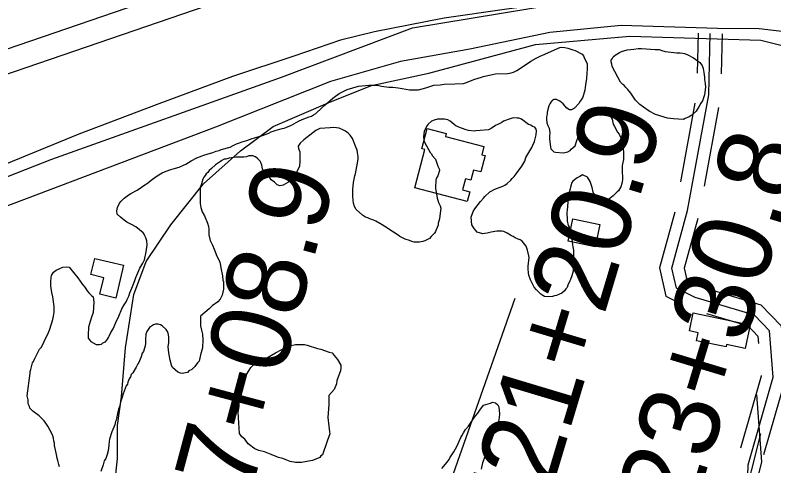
# Model space of a CAD drawing. Extents: x 3187622 to 3225504, y 800805 to 826213.
# Drawn here: x 3222155 to 3223105, y 811427 to 811991 of the extents above; entities that cross this region are included whole.
import ezdxf

# ---------------------------------------------------------------- set-up
doc = ezdxf.new("R2010")
doc.units = 0
for name, color, linetype in [('V-BLDG-OTLN', 7, 'Continuous'), ('V-DTCH-CNTR', 7, 'Continuous'), ('V-LEVE-TOET', 7, 'Continuous'), ('V-ROAD-CNTR', 7, 'Continuous'), ('V-SITE-VEGE', 7, 'Continuous'), ('V-SURV-IDEN', 7, 'Continuous'), ('V-SURV-LINE', 7, 'Continuous'), ('V-TOPO-SHOR', 7, 'Continuous')]:
    doc.layers.add(name, color=color, linetype=linetype)

msp = doc.modelspace()

# ---------------------------------------------------------------- linework, layer by layer
at = {"layer": 'V-BLDG-OTLN'}
for points in [[(3222741.69, 811827.04), (3222739.02, 811816.75), (3222743.13, 811815.68), (3222737.81, 811795.09), (3222728.73, 811797.43), (3222725.44, 811784.71), (3222718.46, 811786.52), (3222714.9, 811772.71), (3222723.98, 811770.36), (3222720.81, 811758.1), (3222655.18, 811775.07), (3222667.6, 811823.12), (3222664.04, 811824.04), (3222670.58, 811849.35), (3222694.42, 811843.19), (3222693.46, 811839.51)], [(3222886.89, 811729.49), (3222881, 811701.41), (3222847.31, 811708.47), (3222853.2, 811736.56)], [(3222254.47, 811686.98), (3222290.5, 811678.44), (3222280.72, 811637.24), (3222260.78, 811641.97), (3222265.71, 811662.74), (3222249.63, 811666.56)], [(3223074.95, 811603.85), (3223068.86, 811574.28), (3223045.49, 811579.09), (3223044.87, 811576.11), (3223007.92, 811583.72), (3223010, 811593.82), (3222998.88, 811596.11), (3223003.51, 811618.58)]]:
    msp.add_lwpolyline(points, close=True, dxfattribs=at)
at = {"layer": 'V-DTCH-CNTR'}
msp.add_lwpolyline([(3221739.35, 806186.5), (3221824.96, 806519.64), (3221980.27, 807136.12), (3222146.02, 807765.55), (3222299.02, 808351.53), (3222472.49, 809012.1), (3222614.87, 809593.35), (3222761.49, 810154.24), (3222878.37, 810596.64), (3222995.93, 811047.26), (3223089.83, 811432.17), (3223083.27, 811516.62)], dxfattribs=at)
at = {"layer": 'V-LEVE-TOET'}
msp.add_lwpolyline([(3223122.19, 812036.57), (3223098.28, 812043.7), (3223082.66, 812045.21), (3223065.94, 812039.33), (3223052.06, 812036.68), (3223019.43, 812027.77), (3222974.36, 812021.25), (3222917.69, 812016.29), (3222841.08, 812008.44), (3222767.35, 811998.59), (3222691.78, 811987.73), (3222604.53, 811970.53), (3222562.01, 811960.01), (3222503.82, 811940.26), (3222426.73, 811914.44), (3222331.28, 811879.37), (3222234.68, 811842.27), (3222134.42, 811801.44), (3222063.89, 811774.34), (3221998.38, 811748.14), (3221929.01, 811722.07), (3221836.7, 811691.39), (3221750.43, 811661.45), (3221607.6, 811615.47)], dxfattribs=at)
at = {"layer": 'V-ROAD-CNTR'}
for points in [[(3223226.59, 811949.84), (3223171.8, 811964.4), (3223086.08, 811974.14), (3223034.1, 811974.73), (3222913.5, 811978.39), (3222824.29, 811969.68), (3222723.93, 811948.88), (3222637.22, 811933.32), (3222549.44, 811908.34), (3222405.56, 811851.17), (3222106.26, 811738.26), (3221952.59, 811680), (3221778.52, 811617.09), (3221630.67, 811562.3), (3221417.06, 811493.72), (3221184.64, 811411.6), (3220974.5, 811341.51), (3220744.73, 811256.36), (3220507.82, 811169.66), (3220390.18, 811119.59), (3220218.96, 811046.89), (3220036.24, 810966.81), (3219781.92, 810860.89), (3219471.97, 810727.2)], [(3222713.24, 809964.95), (3222777.21, 810195.56), (3222862.22, 810513.89), (3222933.19, 810801.37), (3223025.95, 811137.37), (3223078.09, 811328.65), (3223070.76, 811374.79), (3223072.64, 811428.41), (3223103.98, 811538.09), (3223099.27, 811596.11), (3223080.45, 811615.67), (3223005.98, 811638.02), (3222982.63, 811649.69), (3222977.09, 811674.88), (3222996.66, 811746.83), (3223023.08, 811891.67), (3223025.09, 811968.32)], [(3223010.1, 811968.71), (3223008.79, 811918.73)], [(3223040.09, 811967.93), (3223038.78, 811917.94)], [(3223005.94, 811881.25), (3222987.99, 811782.88)], [(3223035.45, 811875.87), (3223017.5, 811777.49)], [(3222980.59, 811744.89), (3222961.65, 811675.25), (3222969.52, 811639.48), (3222981.06, 811633.71)], [(3223009.54, 811737.01), (3222992.53, 811674.5), (3222995.74, 811659.91), (3222994.47, 811660.54)], [(3223029.1, 811646.75), (3223088.53, 811628.9), (3223113.79, 811602.66), (3223115.41, 811582.63)], [(3223020.47, 811618.01), (3223072.37, 811602.43), (3223084.75, 811589.56), (3223085.51, 811580.2)], [(3223088.75, 811540.34), (3223088.81, 811539.59), (3223063.03, 811449.4)], [(3223118.65, 811542.76), (3223119.15, 811536.59), (3223091.88, 811441.16)]]:
    msp.add_lwpolyline(points, dxfattribs=at)
at = {"layer": 'V-SITE-VEGE'}
for points in [[(3222326.64, 811785.95), (3222332.56, 811790.09), (3222338.82, 811793.88), (3222343.69, 811796.29), (3222349.6, 811798.34), (3222352.73, 811799.03), (3222360.02, 811801.08), (3222365.59, 811803.83), (3222368.37, 811804.85), (3222375.33, 811808.99), (3222382.29, 811812.77), (3222385.77, 811814.15), (3222388.9, 811815.52), (3222390.98, 811816.2), (3222395.15, 811817.22), (3222402.45, 811819.62), (3222406.27, 811820.99), (3222410.09, 811822.02), (3222412.88, 811823.04), (3222424, 811826.12), (3222427.82, 811828.18), (3222432, 811830.24), (3222434.43, 811831.28), (3222438.95, 811832.99), (3222444.86, 811834.7), (3222451.46, 811837.09), (3222454.59, 811837.78), (3222464.32, 811840.86), (3222467.8, 811842.23), (3222472.32, 811843.6), (3222475.45, 811845.32), (3222480.31, 811847.03), (3222489, 811849.42), (3222491.78, 811849.76), (3222493.87, 811850.79), (3222500.82, 811853.88), (3222506.73, 811856.97), (3222510.21, 811859.04), (3222516.13, 811861.79), (3222522.73, 811864.19), (3222525.86, 811864.87), (3222528.3, 811866.59), (3222531.08, 811868.32), (3222538.75, 811875.57), (3222542.93, 811879.02), (3222552.34, 811887.31), (3222554.08, 811888.69), (3222560.35, 811893.17), (3222570.44, 811898.33), (3222584.68, 811902.43), (3222597.53, 811903.76), (3222608.29, 811903.71), (3222613.49, 811902.65), (3222622.51, 811901.22), (3222627.71, 811901.19), (3222634.3, 811900.47), (3222639.16, 811899.75), (3222648.52, 811897.98), (3222659.97, 811897.93), (3222669.01, 811900.31), (3222679.09, 811903.73), (3222687.07, 811904.39), (3222691.94, 811905.07), (3222705.12, 811905.35), (3222716.23, 811906), (3222718.67, 811906.68), (3222730.49, 811911.48), (3222738.83, 811913.88), (3222740.91, 811914.56), (3222746.47, 811915.92), (3222756.2, 811917.96), (3222771.82, 811918.58), (3222775.99, 811919.26), (3222778.77, 811919.94), (3222782.94, 811922), (3222786.42, 811924.07), (3222800.35, 811933.73), (3222806.96, 811937.51), (3222812.18, 811940.27), (3222817.74, 811942.67), (3222829.91, 811948.17), (3222836.87, 811950.91), (3222838.95, 811951.25), (3222843.11, 811950.88), (3222846.58, 811950.17), (3222852.82, 811948.06), (3222855.94, 811947.35), (3222864.59, 811942.8)], [(3222864.59, 811942.8), (3222866.32, 811940.36), (3222867.35, 811938.62), (3222870.79, 811930.63), (3222871.12, 811928.2), (3222871.1, 811923.34), (3222870.39, 811919.18), (3222870.01, 811912.24), (3222868.93, 811904.26), (3222867.86, 811897.67), (3222865.39, 811888.66), (3222863.64, 811885.54), (3222862.24, 811883.81), (3222860.49, 811880.7), (3222855.26, 811875.17), (3222851.44, 811873.1), (3222848.66, 811873.12), (3222845.54, 811874.87), (3222840.71, 811880.44), (3222836.91, 811883.93), (3222832.75, 811886.03), (3222829.28, 811886.05), (3222827.54, 811885.01), (3222825.45, 811882.59), (3222824.05, 811880.52), (3222823, 811877.75), (3222820.88, 811870.12), (3222820.87, 811867.69), (3222820.16, 811864.22), (3222820.14, 811861.1), (3222820.47, 811856.59), (3222821.84, 811853.11), (3222823.56, 811849.98), (3222824.23, 811844.08), (3222823.87, 811839.91), (3222823.85, 811836.44), (3222824.85, 811826.37), (3222825.53, 811823.94), (3222829.33, 811820.45), (3222831.41, 811819.75), (3222840.78, 811819.01), (3222846.68, 811820.37), (3222849.47, 811822.1), (3222850.86, 811823.82), (3222853.3, 811825.55), (3222855.74, 811827.97), (3222857.85, 811834.55), (3222859.26, 811838.02), (3222860.33, 811843.91), (3222862.8, 811853.27), (3222866.3, 811860.54), (3222873.27, 811866.76), (3222875.36, 811869.18), (3222878.85, 811871.24), (3222879.54, 811871.94), (3222884.06, 811873.65), (3222886.49, 811873.29), (3222889.96, 811872.58), (3222892.03, 811871.53), (3222898.26, 811867.34), (3222901.02, 811863.51), (3222902.05, 811861.07), (3222902.74, 811858.99), (3222903.41, 811855.17), (3222904.79, 811853.08), (3222908.92, 811845.08), (3222910.99, 811842.29), (3222913.39, 811837.08), (3222914.77, 811833.6), (3222915.45, 811830.47), (3222915.43, 811827), (3222916.44, 811820.4), (3222916.4, 811810.68), (3222914.63, 811803.41), (3222914.59, 811794.73), (3222915.26, 811789.18), (3222915.24, 811785.36), (3222914.53, 811780.85), (3222913.12, 811776.34), (3222910.32, 811771.5), (3222908.58, 811770.11), (3222906.49, 811768.04), (3222903.35, 811765.28), (3222899.17, 811761.83), (3222894.99, 811759.07), (3222892.91, 811759.08), (3222890.83, 811759.44), (3222885.64, 811762.93), (3222879.41, 811767.82), (3222878.38, 811769.91), (3222877.02, 811775.81), (3222874.62, 811783.11), (3222871.18, 811788.68), (3222864.94, 811791.48), (3222861.81, 811789.42), (3222858.33, 811787.7), (3222853.11, 811783.56), (3222851.71, 811781.83), (3222850.31, 811777.67), (3222849.59, 811773.85), (3222848.18, 811768.31)], [(3222778.16, 811863.03), (3222773.29, 811861.31), (3222766.34, 811858.57), (3222764.25, 811857.19), (3222760.08, 811855.13), (3222756.25, 811853.41), (3222750.68, 811849.62), (3222747.21, 811847.9), (3222737.14, 811846.9), (3222731.58, 811846.58), (3222729.5, 811846.24), (3222722.56, 811846.97), (3222719.44, 811848.02), (3222713.55, 811849.79), (3222710.08, 811851.19), (3222706.62, 811852.94), (3222704.55, 811854.69), (3222699.36, 811858.53), (3222696.59, 811860.27), (3222694.51, 811860.98), (3222692.43, 811861.33), (3222687.57, 811861.36), (3222683.41, 811861.03), (3222679.24, 811860.01), (3222676.11, 811858.63), (3222671.92, 811854.83), (3222670.53, 811853.1), (3222668.43, 811849.64), (3222666.68, 811845.84), (3222665.95, 811839.59), (3222666.63, 811834.73), (3222667.65, 811831.6), (3222674.19, 811819.43), (3222675.92, 811817.68), (3222676.95, 811815.94), (3222681.1, 811811.07), (3222682.12, 811807.59), (3222684.18, 811802.37), (3222685.55, 811799.24), (3222685.89, 811797.16), (3222684.12, 811790.23), (3222682.03, 811786.77), (3222681.33, 811785.03), (3222681.67, 811784.69), (3222681.31, 811781.91), (3222680.95, 811778.44), (3222680.93, 811774.62), (3222681.27, 811772.19), (3222681.95, 811769.41), (3222682.62, 811765.24), (3222682.96, 811762.47), (3222683.98, 811759.69), (3222684.67, 811756.91), (3222686.73, 811752.73), (3222687.75, 811749.6), (3222687.03, 811743.36), (3222685.96, 811736.42), (3222685.25, 811733.31), (3222684.55, 811730.88), (3222684.19, 811728.45), (3222682.08, 811722.56), (3222681.03, 811720.48), (3222679.63, 811718.41), (3222675.79, 811714.26), (3222673.36, 811711.84), (3222667.79, 811709.09), (3222665.35, 811708.06), (3222661.19, 811707.39), (3222654.25, 811707.42), (3222651.47, 811708.12), (3222648.7, 811709.18), (3222643.16, 811710.94), (3222639.7, 811712.69), (3222636.58, 811714.44), (3222634.5, 811715.83), (3222628.27, 811719.68), (3222625.16, 811721.78), (3222623.43, 811723.17), (3222614.44, 811729.11), (3222606.47, 811733.32), (3222602.66, 811735.07), (3222599.54, 811736.12), (3222596.43, 811737.53), (3222593.31, 811738.58), (3222589.5, 811741.03), (3222581.55, 811748.01), (3222579.83, 811751.83), (3222578.46, 811756), (3222577.79, 811759.48), (3222577.46, 811765.38), (3222577.5, 811773.36), (3222578.23, 811782.03), (3222580.01, 811790.35), (3222580.71, 811792.78), (3222581.77, 811797.28), (3222583.91, 811808.73), (3222584.27, 811811.51), (3222584.28, 811814.63), (3222583.61, 811819.49), (3222582.93, 811822.27), (3222581.9, 811825.4)], [(3222848.18, 811768.31), (3222847.48, 811765.19), (3222846.76, 811761.37), (3222846.74, 811756.86), (3222846, 811747.49), (3222845.64, 811744.72), (3222845.63, 811741.94), (3222845.96, 811737.43), (3222845.94, 811733.96), (3222847.31, 811728.05), (3222848.33, 811725.97), (3222851.74, 811711.38), (3222852.07, 811707.56), (3222852.75, 811704.08), (3222853.08, 811701.31), (3222853.76, 811697.14), (3222853.72, 811689.5), (3222853.01, 811686.04), (3222852.65, 811682.91), (3222852.64, 811680.48), (3222853.32, 811677.01), (3222853.29, 811671.11), (3222851.88, 811665.22), (3222850.12, 811660.36), (3222849.07, 811658.63), (3222846.62, 811653.44), (3222845.91, 811650.32), (3222844.17, 811648.59), (3222842.42, 811646.17), (3222839.28, 811643.41), (3222836.15, 811642.04), (3222832.67, 811640.32), (3222830.25, 811639.98), (3222827.46, 811639.3), (3222821.91, 811638.63), (3222817.4, 811639.34), (3222815.32, 811640.4), (3222812.9, 811642.14), (3222809.45, 811645.63), (3222807.37, 811647.37), (3222804.61, 811650.85), (3222800.14, 811660.25), (3222798.08, 811665.81), (3222797.4, 811668.94), (3222797.08, 811673.8), (3222797.1, 811677.27), (3222798.19, 811688.02), (3222797.85, 811690.1), (3222796.15, 811697.4), (3222794.78, 811702.26), (3222789.6, 811708.53), (3222787.18, 811709.94), (3222784.41, 811710.99), (3222780.6, 811712.74), (3222778.18, 811714.14), (3222776.1, 811715.19), (3222770.91, 811718.34), (3222766.75, 811720.44), (3222764.67, 811720.8), (3222757.73, 811721.17), (3222750.78, 811719.82), (3222745.57, 811718.45), (3222742.45, 811718.12), (3222740.36, 811717.78), (3222733.43, 811719.9), (3222731.71, 811721.64), (3222729.29, 811724.43), (3222726.53, 811728.95), (3222725.88, 811738.32), (3222728.34, 811745.6), (3222730.1, 811749.06), (3222737.42, 811758.06), (3222741.26, 811762.2), (3222743, 811764.28), (3222748.93, 811770.15), (3222755.19, 811773.59), (3222765.28, 811777.36), (3222767.71, 811778.39), (3222770.85, 811780.81), (3222775.38, 811784.95), (3222777.12, 811787.03), (3222779.56, 811789.44), (3222783.4, 811794.29), (3222788.99, 811802.24), (3222791.79, 811806.74), (3222792.84, 811808.82), (3222794.25, 811813.32), (3222801.59, 811825.78), (3222802.99, 811828.56), (3222805.1, 811833.41), (3222807.22, 811841.72), (3222807.59, 811846.58), (3222807.25, 811848.66), (3222805.52, 811851.1), (3222802.4, 811852.15), (3222800.33, 811853.56), (3222797.56, 811854.61), (3222788.91, 811861.24), (3222785.45, 811862.3), (3222783.36, 811862.66), (3222778.16, 811863.03)], [(3222581.9, 811825.4), (3222577.1, 811836.87), (3222574.34, 811841.05), (3222571.57, 811843.84), (3222568.46, 811846.28), (3222565.69, 811847.33), (3222560.5, 811849.79), (3222557.03, 811850.5), (3222552.87, 811850.87), (3222549.39, 811850.19), (3222536.2, 811849.55), (3222531.33, 811847.15), (3222527.5, 811844.04), (3222516.01, 811835.42), (3222511.82, 811831.27), (3222509.03, 811827.46), (3222509.71, 811824.69), (3222511.08, 811820.17), (3222511.41, 811817.04), (3222511.05, 811814.27), (3222511.39, 811811.14), (3222511.38, 811809.06), (3222510.65, 811802.12), (3222505.04, 811790.69), (3222505.05, 811791.39), (3222502.95, 811788.28), (3222498.07, 811784.13), (3222495.98, 811782.06), (3222490.41, 811778.61), (3222486.25, 811777.94), (3222482.78, 811779), (3222479.67, 811782.14), (3222475.18, 811785.28), (3222473.1, 811788.41), (3222466.89, 811794.69), (3222465.16, 811796.78), (3222464.48, 811799.21), (3222463.46, 811803.72), (3222462.43, 811806.85), (3222461.4, 811808.59), (3222458.64, 811811.73), (3222455.52, 811814.17), (3222452.41, 811815.23), (3222447.2, 811815.25), (3222444.42, 811814.22), (3222440.95, 811813.55), (3222431.23, 811813.59), (3222428.1, 811813.26), (3222422.89, 811812.59), (3222418.72, 811811.22), (3222416.64, 811811.23), (3222413.51, 811809.51), (3222411.77, 811808.13), (3222407.94, 811805.71), (3222405.5, 811803.99), (3222400.62, 811799.5), (3222397.83, 811797.08), (3222396.08, 811794.31), (3222394, 811792.59), (3222392.6, 811790.86), (3222391.2, 811788.79), (3222389.8, 811786.02), (3222388.75, 811783.24), (3222387.69, 811779.08), (3222386.63, 811775.62), (3222386.6, 811769.37), (3222386.24, 811765.21), (3222386.54, 811755.84), (3222387.21, 811750.63), (3222388.92, 811745.41), (3222391.68, 811740.19), (3222395.8, 811730.81), (3222396.82, 811726.64), (3222397.15, 811723.51), (3222397.12, 811716.57), (3222398.82, 811709.27), (3222400.54, 811706.14), (3222401.92, 811703.36), (3222403.98, 811698.49), (3222407.41, 811689.8), (3222410.16, 811684.23), (3222410.85, 811682.15), (3222411.87, 811677.98), (3222412.2, 811675.2), (3222414.24, 811665.13), (3222414.91, 811659.57), (3222415.59, 811657.49), (3222415.55, 811648.46), (3222414.13, 811640.83), (3222411.33, 811635.99), (3222408.54, 811632.53), (3222401.57, 811627.36), (3222397.74, 811623.9), (3222386.94, 811614.58), (3222386.88, 811602.44), (3222387.9, 811597.22), (3222389.26, 811592.01), (3222389.93, 811585.07), (3222389.19, 811575.01), (3222386.72, 811566.34), (3222385.29, 811558.37)], [(3222169.92, 811514.92), (3222173.52, 811543.02), (3222173.53, 811545.1), (3222174.58, 811547.88), (3222175.29, 811551.34), (3222176.7, 811556.19), (3222177.75, 811557.92), (3222178.81, 811560.7), (3222179.85, 811562.43), (3222185.46, 811573.16), (3222187.2, 811575.23), (3222190, 811580.08), (3222191.05, 811582.85), (3222196.66, 811594.28), (3222198.41, 811598.44), (3222201.94, 811610.57), (3222203, 811614.72), (3222203.71, 811619.58), (3222203.75, 811626.52), (3222202.07, 811638.68), (3222200.7, 811644.24), (3222199.69, 811649.45), (3222199.35, 811652.57), (3222199.38, 811657.78), (3222199.75, 811662.98), (3222200.45, 811665.41), (3222202.9, 811669.56), (3222206.04, 811672.32), (3222210.56, 811674.39), (3222214.38, 811675.76), (3222218.55, 811676.43), (3222222.37, 811675.72), (3222227.89, 811669.45), (3222233.41, 811662.48), (3222239.27, 811654.12), (3222242.04, 811650.99), (3222244.79, 811646.46), (3222247.21, 811643.68), (3222250.66, 811640.19), (3222252.39, 811638.8), (3222253.07, 811635.67), (3222253.4, 811632.2), (3222252.3, 811619.01), (3222249.84, 811612.08), (3222247.73, 811605.15), (3222246.66, 811600.65), (3222246.27, 811590.93), (3222246.26, 811587.11), (3222247.29, 811585.37), (3222249.71, 811582.93), (3222256.28, 811579.08), (3222260.45, 811579.07), (3222262.88, 811579.4), (3222264.62, 811581.13), (3222267.75, 811582.5), (3222270.2, 811585.96), (3222271.59, 811587.69), (3222272.64, 811589.42), (3222274.75, 811593.92), (3222277.54, 811598.77), (3222280.71, 811606.74), (3222284.56, 811614.7), (3222288.42, 811623.71), (3222291.21, 811628.9), (3222293.66, 811632.36), (3222295.06, 811635.48), (3222297.16, 811639.63), (3222298.57, 811643.79), (3222301.03, 811649.68), (3222302.43, 811653.84), (3222304.54, 811659.03), (3222305.95, 811663.19), (3222310.86, 811674.62), (3222314.71, 811680.85), (3222316.81, 811685.01), (3222318.94, 811695.06), (3222320.02, 811704.08), (3222319.69, 811708.94), (3222318.32, 811712.77), (3222317.29, 811715.2), (3222316.26, 811717.29), (3222314.88, 811719.03), (3222305.89, 811726.36), (3222300.35, 811729.51), (3222294.81, 811732.31), (3222293.08, 811733.36), (3222289.28, 811736.5), (3222286.51, 811738.59), (3222282.71, 811742.08), (3222282.03, 811746.25), (3222283.1, 811750.75), (3222285.55, 811755.95), (3222287.64, 811758.37), (3222291.48, 811762.51), (3222297.4, 811767), (3222299.48, 811768.03), (3222307.49, 811772.51), (3222318.28, 811779.75), (3222320.02, 811780.78), (3222324.9, 811784.92), (3222326.64, 811785.95)], [(3222385.29, 811558.37), (3222383.2, 811555.95), (3222379.71, 811551.45), (3222375.88, 811548), (3222372.4, 811545.93), (3222370.65, 811544.21), (3222367.87, 811543.52), (3222364.05, 811542.85), (3222361.63, 811543.2), (3222358.51, 811544.26), (3222351.59, 811550.19), (3222350.56, 811553.32), (3222348.86, 811559.58), (3222348.19, 811564.09), (3222347.17, 811568.6), (3222346.5, 811576.24), (3222347.22, 811581.79), (3222347.26, 811588.73), (3222346.23, 811593.25), (3222345.55, 811595.34), (3222343.83, 811597.77), (3222338.99, 811602.65), (3222336.56, 811603.71), (3222333.79, 811604.41), (3222330.32, 811604.43), (3222327.89, 811603.75), (3222323.02, 811600.3), (3222319.52, 811595.45), (3222318.46, 811591.99), (3222318.09, 811585.4), (3222318.07, 811580.54), (3222317.7, 811577.42), (3222315.59, 811570.48), (3222313.84, 811568.06), (3222312.44, 811563.56), (3222311.38, 811560.79), (3222309.63, 811556.63), (3222308.58, 811554.9), (3222306.48, 811550.74), (3222301.94, 811543.82), (3222300.19, 811541.4), (3222299.14, 811538.63), (3222297.73, 811536.21), (3222295.98, 811532.05), (3222295.27, 811529.62), (3222293.88, 811527.55), (3222290.01, 811517.16), (3222288.95, 811512.99), (3222287.2, 811508.14), (3222285.43, 811501.56), (3222284.37, 811498.09), (3222282.96, 811492.89), (3222281.19, 811484.57), (3222280.48, 811482.49), (3222279.43, 811478.33), (3222275.92, 811469.67), (3222273.1, 811460.66), (3222272.39, 811457.89), (3222272.02, 811453.03), (3222271.29, 811446.09), (3222269.88, 811441.24), (3222268.13, 811436.39), (3222266.38, 811433.62), (3222264.97, 811428.42), (3222262.15, 811420.11)], [(3222210.47, 811425.89), (3222209.44, 811429.02), (3222208.08, 811433.89), (3222207.4, 811436.66), (3222206.72, 811441.18), (3222205.7, 811445), (3222204, 811452.65), (3222204.01, 811455.77), (3222203.33, 811458.55), (3222203, 811461.67), (3222201.63, 811466.19), (3222195.78, 811476.98), (3222193.02, 811480.46), (3222190.95, 811483.59), (3222184.73, 811489.87), (3222176.77, 811495.81), (3222175.05, 811497.2), (3222173.32, 811499.29), (3222172.64, 811501.38), (3222170.92, 811504.86), (3222170.94, 811509.71), (3222169.92, 811514.92)], [(3222689.05, 811423.71), (3222695.68, 811431.67), (3222698.12, 811435.13), (3222699.18, 811437.2), (3222704.07, 811444.82), (3222706.17, 811448.62), (3222707.92, 811451.39), (3222712.83, 811462.47), (3222713.88, 811464.55), (3222716.32, 811468.71), (3222718.42, 811472.51), (3222722.26, 811476.66), (3222725.05, 811480.47), (3222729.95, 811488.08), (3222734.13, 811493.27), (3222735.88, 811495.69), (3222736.58, 811497.07), (3222741.12, 811502.95), (3222747.03, 811505.01), (3222749.81, 811505.69), (3222752.59, 811506.72), (3222756.06, 811506.01), (3222759.17, 811503.56), (3222760.55, 811501.13), (3222761.2, 811492.45), (3222760.83, 811487.59), (3222759.77, 811482.74), (3222756.61, 811475.12), (3222748.87, 811452.59), (3222747.12, 811448.09), (3222742.91, 811438.39), (3222740.1, 811430.77), (3222738.33, 811423.14)]]:
    msp.add_lwpolyline(points, dxfattribs=at)
for points in [[(3222912.61, 811907.61), (3222902.32, 811927.26), (3222901.89, 811930.08), (3222901.05, 811932.89), (3222901.03, 811934.91), (3222902.22, 811936.94), (3222903.4, 811939.37), (3222905.8, 811941.41), (3222911.41, 811944.7), (3222913.82, 811945.93), (3222921.06, 811948.03), (3222929.52, 811948.92), (3222934.75, 811949.79), (3222938.78, 811949.83), (3222956.14, 811948.4), (3222960.98, 811948.45), (3222964.22, 811947.27), (3222968.67, 811946.11), (3222983.21, 811944.25), (3222987.24, 811944.29), (3222990.88, 811943.93), (3222992.9, 811943.54), (3222996.14, 811942.37), (3223004.25, 811938.02), (3223009.93, 811934.04), (3223011.97, 811932.05), (3223014.83, 811928.45), (3223016.08, 811924.83), (3223016.95, 811919.6), (3223017.81, 811913.96), (3223017.85, 811910.73), (3223018.7, 811905.9), (3223019.15, 811901.47), (3223017.64, 811891.78), (3223015.3, 811884.09), (3223013.32, 811881.24), (3223011.34, 811877.59), (3223007.37, 811871.1), (3223001.78, 811866.2), (3222998.58, 811864.15), (3222993.76, 811862.08), (3222991.35, 811860.84), (3222979.24, 811861.52), (3222971.57, 811862.65), (3222956.6, 811866.93), (3222948.49, 811871.28), (3222941.57, 811876.45), (3222936.7, 811879.63), (3222934.26, 811882.02), (3222931.4, 811885.22), (3222925.66, 811893.63), (3222921.98, 811898.43), (3222919.54, 811900.83), (3222916.68, 811904.02), (3222915.06, 811905.21)], [(3222435.86, 811467.64), (3222433.87, 811494.5), (3222435.31, 811501.56), (3222435.33, 811507.21), (3222436.77, 811510.74), (3222436.1, 811518.51), (3222436.11, 811522.75), (3222437.54, 811525.57), (3222439.68, 811531.21), (3222441.12, 811535.45), (3222442.54, 811538.27), (3222447.52, 811546.02), (3222449.67, 811550.25), (3222456.05, 811556.58), (3222468.8, 811562.17), (3222470.92, 811562.87), (3222480.84, 811568.48), (3222488.63, 811572.68), (3222490.76, 811574.08), (3222498.54, 811577.58), (3222505.62, 811578.96), (3222516.92, 811578.91), (3222520.45, 811578.19), (3222533.15, 811573.89), (3222537.39, 811573.17), (3222547.97, 811569.58), (3222551.5, 811568.86), (3222554.31, 811565.32), (3222558.53, 811560.35), (3222562.73, 811553.26), (3222562.72, 811549.73), (3222562, 811546.2), (3222557.7, 811534.21), (3222556.98, 811529.97), (3222554.12, 811522.92), (3222547.72, 811515.18), (3222547.67, 811503.87), (3222546.19, 811487.63), (3222547.55, 811477.02), (3222548.23, 811469.95), (3222548.92, 811467.12), (3222545.34, 811457.95), (3222539.61, 811441.02), (3222537.48, 811439.61), (3222536.06, 811437.5), (3222526.86, 811434.01), (3222524.74, 811433.31), (3222513.42, 811431.24), (3222505.65, 811431.28), (3222499.3, 811432.72), (3222495.06, 811434.16), (3222490.13, 811436.3), (3222484.48, 811437.74), (3222475.31, 811441.31), (3222466.85, 811444.89), (3222459.79, 811446.33), (3222454.85, 811448.47), (3222452.04, 811450.6), (3222449.92, 811452.03), (3222446.4, 811454.87), (3222442.19, 811460.54), (3222438.67, 811463.39)]]:
    msp.add_lwpolyline(points, close=True, dxfattribs=at)
at = {"layer": 'V-SURV-LINE'}
for points in [[(3220487.96, 811381.63), (3222534.86, 812083.42)], [(3222544.58, 812055.03), (3220497.68, 811353.24)]]:
    msp.add_lwpolyline(points, dxfattribs=at)
at = {"layer": 'V-TOPO-SHOR'}
for points in [[(3221347.99, 811495.38), (3221913.3, 811698.28), (3222200.68, 811811.18), (3222488.05, 811913.82), (3222652.27, 811975.4), (3222837.01, 812006.19), (3222975.57, 812016.45), (3223067.94, 812021.58)], [(3222277.65, 811385.25), (3222282.78, 811436.56), (3222282.78, 811477.62), (3222287.92, 811513.54), (3222293.05, 811575.12), (3222303.31, 811641.83), (3222318.71, 811682.89), (3222349.5, 811729.07), (3222390.55, 811780.39), (3222436.74, 811821.45), (3222477.79, 811852.24), (3222549.63, 811883.03), (3222600.95, 811903.55), (3222672.8, 811918.95), (3222806.22, 811954.87), (3222924.25, 811965.13), (3223088.47, 811960), (3223191.1, 811934.34)], [(3222780.56, 811636.7), (3222652.27, 811272.35)], [(3221353.94, 809347.94), (3221477.1, 809276.09), (3222477.79, 809075.96), (3222780.56, 810246), (3223088.47, 811467.35)]]:
    msp.add_lwpolyline(points, dxfattribs=at)

# ---------------------------------------------------------------- texts
at = {"layer": 'V-SURV-IDEN'}
for s, rotation, p in [('1721+20.9', 73.2946, (3222784.11, 811254.64)), ('1723+30.8', 73.15139, (3222958.98, 811218.25)), ('1717+08.9', 75.02623, (3222391.97, 811174.59))]:
    msp.add_text(s, height=100, rotation=rotation, dxfattribs=at).set_placement(p)

doc.saveas('drawing.dxf')
